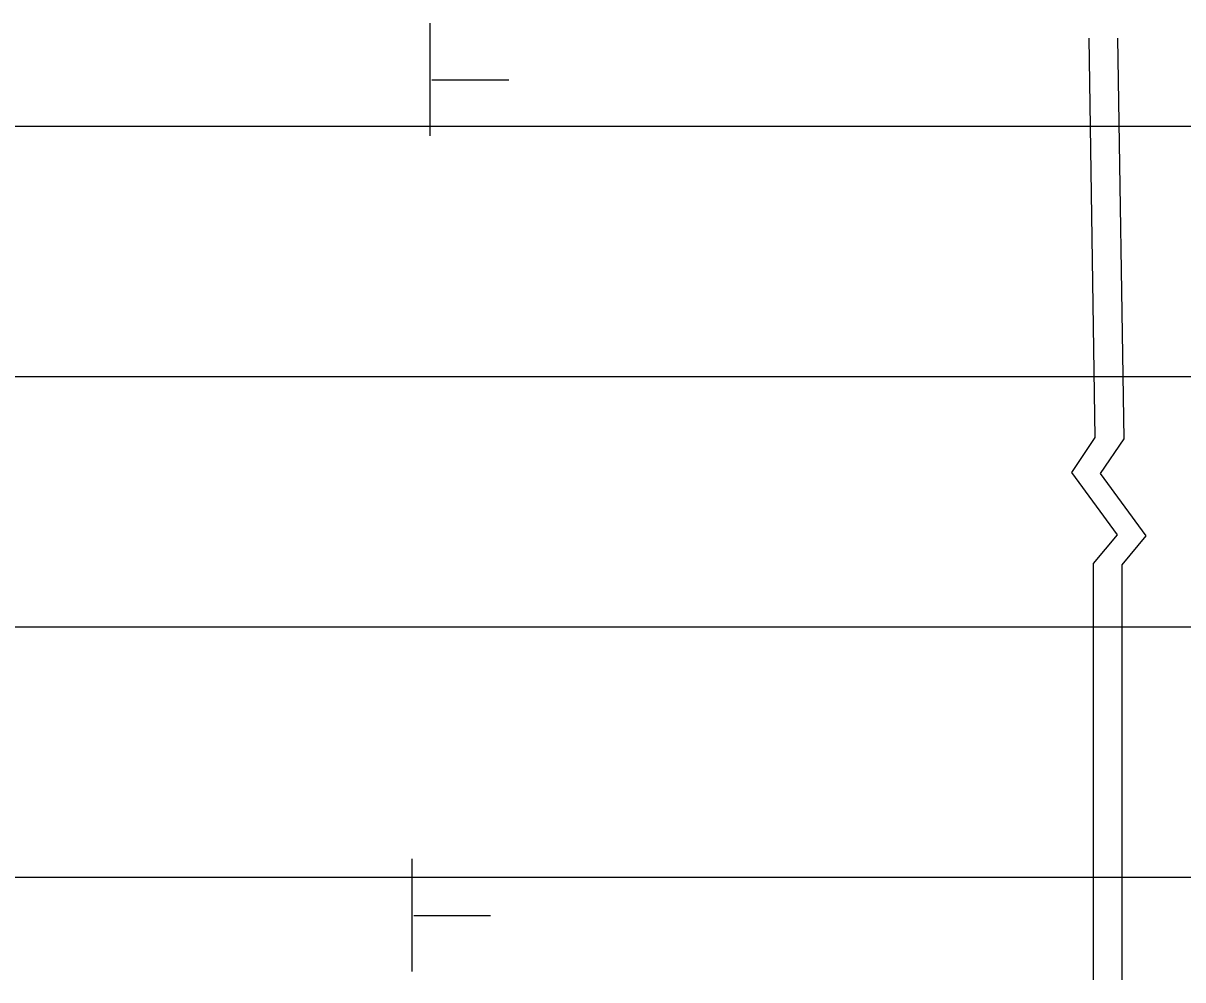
# Model space of a CAD drawing. Extents: x -100 to 745, y -1581 to -107.
# Drawn here: x 231.77 to 239.82, y -512.19 to -505.55 of the extents above; entities that cross this region are included whole.
import ezdxf

# ---------------------------------------------------------------- set-up
doc = ezdxf.new("R2010")
doc.units = 0
doc.layers.add('Default', color=7, linetype='Continuous')

msp = doc.modelspace()

# ---------------------------------------------------------------- linework, layer by layer
at = {"layer": 'Default'}
for p, q in [((234.5923, -506.3294), (234.5923, -505.5471)), ((234.6037, -505.9403), (235.1378, -505.9403)), ((230.5754, -506.2621), (236.66, -506.2621)), ((236.66, -506.2621), (245.3204, -506.2621)), ((230.5416, -508.0006), (236.66, -508.0006)), ((236.66, -508.0006), (245.3204, -508.0006)), ((230.5416, -509.7391), (236.66, -509.7391)), ((236.66, -509.7391), (245.3204, -509.7391)), ((234.4659, -512.1323), (234.4659, -511.35)), ((230.5078, -511.4776), (237.942, -511.4776)), ((236.66, -511.4776), (246.2377, -511.4776)), ((234.4774, -511.7433), (235.0114, -511.7433))]:
    msp.add_line(p, q, dxfattribs=at)
for points in [[(239.1641, -505.6508), (239.2063, -508.4242), (239.0439, -508.6657), (239.3603, -509.0986), (239.1938, -509.2986), (239.1932, -512.1893)], [(239.3638, -505.6508), (239.4061, -508.4326), (239.2437, -508.6741), (239.5601, -509.107), (239.3936, -509.3069), (239.3931, -512.1893)]]:
    msp.add_lwpolyline(points, dxfattribs=at)

doc.saveas('drawing.dxf')
